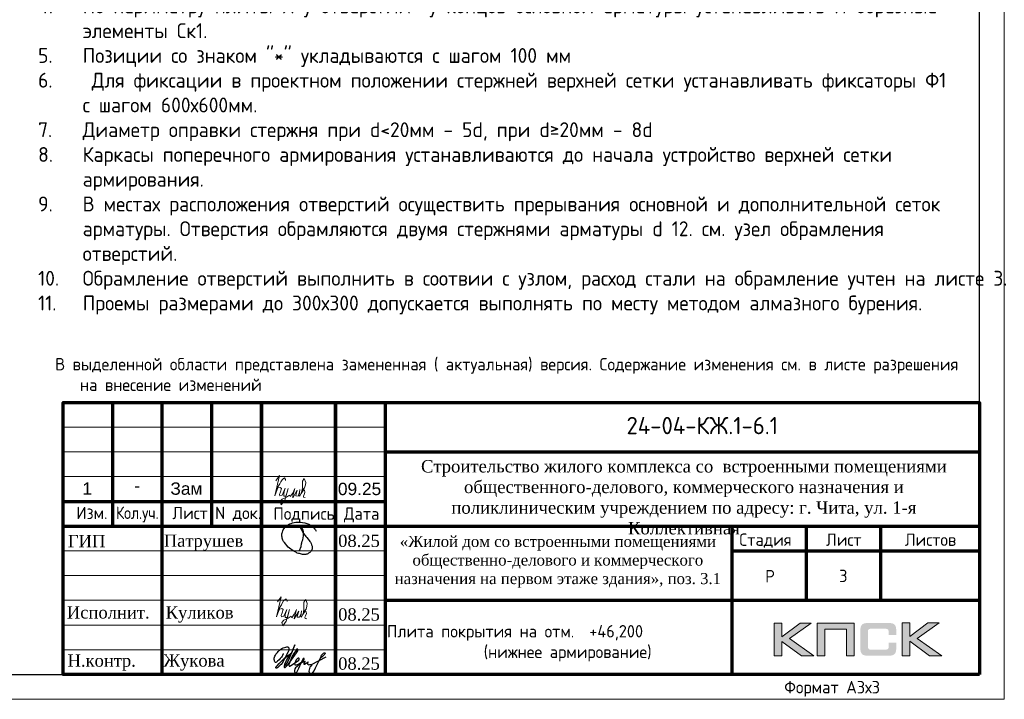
# Model space of a CAD drawing. Header units: millimetres. Extents: x -5898314 to 1055204, y -720802 to 1562611.
# Tile 273 of 362: x -35666 to -15787, y -62290 to -48558. Entities that reach past the tile are written whole.
import ezdxf
from ezdxf.enums import TextEntityAlignment as Align

# ---------------------------------------------------------------- set-up
doc = ezdxf.new("R2010")
doc.units = ezdxf.units.MM
for name, color, linetype in [('PDF7_Text', 7, 'Continuous'), ('PDF8_Text', 7, 'Continuous'), ('Рамка печать', 7, 'Continuous'), ('ТОЛСТЫЕ_ОСНОВНЫЕ', 6, 'Continuous')]:
    doc.layers.add(name, color=color, linetype=linetype)
for name, color, linetype, lineweight in [('Выноски', 20, 'Continuous', 20), ('Каркасы ригель', 3, 'Continuous', 0), ('РАЗМЕРЫ', 1, 'Continuous', 9), ('Рамка', 7, 'Continuous', 70), ('Текст', 7, 'Continuous', 25), ('ТОНКИЕ', 7, 'Continuous', 9)]:
    doc.layers.add(name, color=color, linetype=linetype, lineweight=lineweight)
doc.styles.add('PDF Times New Roman', font='times.ttf')
doc.styles.get("Standard").update_dxf_attribs({"font": 'arial.ttf'})
doc.styles.add('style1', font='GOST_Common.ttf', dxfattribs={"height": 500})
doc.styles.add('ГОСТ', font='GOST_Common.ttf')

# ---------------------------------------------------------------- blocks, each defined once
blk = doc.blocks.new('*U1581')
at = {"layer": 'ТОЛСТЫЕ_ОСНОВНЫЕ', "color": 6}
blk.add_lwpolyline([(20, 5), (886, 5), (886, 415), (20, 415)], close=True, dxfattribs=at)
at = {"layer": 'ТОНКИЕ'}
blk.add_lwpolyline([(0, 0), (891, 0), (891, 420), (0, 420)], close=True, dxfattribs=at)
at = {"layer": 'Текст', "style": 'style1'}
blk.add_text('Формат А3х3', height=2.5, dxfattribs=at).set_placement((846.57, 1.2))
blk = doc.blocks.new('11')
at = {"layer": 'Выноски'}
for p, q in [((47989, 66781), (48016, 66806)), ((48016, 66806), (48038, 66823)), ((48038, 66823), (48060, 66786)), ((47885, 66608), (47944, 66700)), ((47944, 66700), (47962, 66737)), ((47962, 66737), (47989, 66781)), ((48060, 66786), (48058, 66769))]:
    blk.add_line(p, q, dxfattribs=at)
blk.add_lwpolyline([(47863, 66761), (47937, 66865), (47843, 66458), (47885, 66564), (47905, 66616), (47954, 66628), (47979, 66606), (47957, 66539), (47937, 66487), (47947, 66458), (47991, 66470), (48051, 66611), (48041, 66569), (48023, 66505), (48023, 66448), (48065, 66448), (48090, 66529), (48110, 66608), (48043, 66369), (47972, 66275), (47954, 66344), (47991, 66389), (48078, 66431), (48142, 66470), (48154, 66441), (48204, 66512), (48246, 66606), (48209, 66455), (48204, 66418), (48295, 66574), (48265, 66463), (48265, 66455), (48312, 66453), (48342, 66529), (48347, 66584), (48337, 66465), (48349, 66453), (48401, 66569), (48443, 66616), (48461, 66678), (48466, 66727), (48436, 66811), (48399, 66754), (48399, 66618), (48389, 66549), (48374, 66507), (48416, 66564), (48441, 66576), (48451, 66524), (48433, 66482), (48419, 66453), (48424, 66428), (48458, 66421)], dxfattribs=at)
blk = doc.blocks.new('яяя')
at = {"lineweight": 30}
for points in [[(345424, 110432), (345425, 110410), (345424, 110397), (345417, 110379), (345406, 110350), (345390, 110319), (345357, 110275), (345310, 110221), (345265, 110176), (345198, 110110), (345161, 110077), (345133, 110066), (345116, 110066), (345102, 110075), (345090, 110091), (345082, 110115), (345074, 110146), (345066, 110182), (345064, 110206), (345067, 110234), (345077, 110278), (345095, 110320), (345114, 110361), (345134, 110395), (345159, 110428), (345195, 110469), (345228, 110506), (345284, 110560), (345331, 110595), (345379, 110625), (345435, 110648), (345486, 110670), (345532, 110686), (345573, 110696), (345605, 110698), (345621, 110695), (345635, 110687), (345648, 110671), (345656, 110649), (345659, 110625), (345659, 110583), (345656, 110553), (345647, 110523), (345635, 110489), (345387, 110033), (345349, 109985), (345311, 109948), (345247, 109889), (345209, 109858), (345192, 109844), (345180, 109837), (345157, 109833), (345150, 109835), (345140, 109842), (345135, 109856), (345138, 109881), (345148, 109892), (345183, 109930), (345267, 110024), (345343, 110105), (345455, 110213), (345617, 110343), (345775, 110456), (345811, 110526), (345838, 110607), (345890, 110740), (345902, 110771), (345698, 110295), (345672, 110226), (345626, 110132), (345572, 110032), (345518, 109953), (345481, 109918), (345497, 110001), (345567, 110147), (345655, 110301), (345760, 110442)], [(345481, 109918), (345476, 109896), (345475, 109874), (345485, 109861), (345506, 109866), (345539, 109891), (345632, 109983), (345968, 110450), (346022, 110527), (346029, 110560), (346027, 110579), (346026, 110590), (346010, 110605), (345993, 110609), (345975, 110601), (345962, 110584), (345954, 110562), (345857, 110421), (345783, 110292), (345741, 110183), (345701, 110079), (345665, 109985), (345660, 109952), (345666, 109929), (345669, 109915), (345682, 109910), (345702, 109914), (345735, 109941), (345846, 110007), (346065, 110160), (346075, 110193), (346070, 110217), (346066, 110236), (346052, 110241), (346030, 110241), (346007, 110228), (345978, 110203), (345960, 110164), (345892, 110010), (345895, 109986), (345904, 109966), (345925, 109964), (345969, 109968), (346045, 110000), (346218, 110114), (346261, 110154), (346280, 110184), (346282, 110210), (346278, 110225), (346263, 110229), (346241, 110222), (346220, 110198), (346162, 110049), (345989, 109904), (345932, 109849), (345906, 109805), (345891, 109739), (345890, 109690), (345899, 109652), (345924, 109647), (345956, 109655), (345980, 109674), (346058, 109838), (346158, 110046), (346261, 110098), (346314, 110120), (346292, 110079), (346269, 110036), (346261, 110008), (346267, 109998), (346293, 109998), (346363, 110039), (346445, 110095), (346421, 110068), (346414, 110040), (346407, 110011), (346416, 109990), (346466, 109972), (346509, 109977), (346574, 109984), (347172, 110293)], [(346586, 109971), (346543, 109917), (346509, 109873), (346489, 109825), (346475, 109767), (346472, 109710), (346478, 109675), (346485, 109641), (346501, 109621), (346517, 109602), (346542, 109589), (346568, 109592), (346605, 109620), (346680, 109731), (346736, 109842), (346865, 110115), (346962, 110290), (346969, 110318), (346979, 110360), (347013, 110403), (347056, 110434), (347091, 110450), (347109, 110450), (347121, 110434), (347115, 110405), (347072, 110355), (347012, 110307), (346924, 110222)]]:
    blk.add_lwpolyline(points, dxfattribs=at)
blk = doc.blocks.new('Патрушев')
at = {"color": 5, "lineweight": 25}
blk.add_lwpolyline([(58.5, -35.09), (59.7, -31.98), (60.22, -29.81), (60.47, -28.76), (60.76, -27.56), (61.06, -26.32), (61.37, -24.67), (61.64, -22.98), (61.77, -21.63), (61.83, -20.46), (61.74, -19.5), (61.5, -18.56), (61.27, -17.93), (60.96, -17.34), (60.63, -16.86), (60.45, -16.66), (60.39, -16.62), (60.25, -16.53), (60.03, -16.42), (59.74, -16.36), (59.56, -16.39), (59.41, -16.5), (59.32, -16.73), (59.32, -16.96), (59.41, -17.15), (61.8, -21.04), (63.12, -22.91), (63.7, -23.61), (64.53, -24.59), (65.48, -25.87), (66.43, -27.07), (66.87, -27.73), (67.42, -28.44), (67.68, -28.93), (68, -29.52), (68.38, -30.41), (68.65, -31), (68.82, -31.71), (68.89, -32.2), (68.93, -32.68), (68.9, -33.35), (68.81, -33.79), (68.57, -34.59), (68.27, -35.18), (67.92, -35.7), (67.56, -36.23), (66.92, -36.75), (66.44, -37.14), (65.93, -37.49), (65.34, -37.85), (64.79, -38.12), (64.12, -38.33), (63.56, -38.4), (62.54, -38.51), (61.58, -38.47), (60.89, -38.38), (60.1, -38.27), (59.25, -38.05), (58.41, -37.75), (57.66, -37.55), (56.61, -37.27), (55.88, -36.92), (54.92, -36.35), (53.85, -35.72), (53.05, -35.25), (52.17, -34.73), (51.27, -34.08), (50.13, -33.27), (49.09, -32.31), (47.96, -31.09), (47.07, -29.92), (46.05, -28.68), (45.23, -27.65), (44.74, -26.54), (44.28, -25.09), (44.05, -24.29), (43.98, -23.29), (43.94, -22.47), (43.99, -21.49), (44.18, -20.57), (44.46, -19.97), (44.74, -19.1), (45.02, -18.24), (45.49, -17.42), (45.85, -16.92), (46.39, -16.14), (46.99, -15.53), (47.83, -14.81), (48.65, -14.29), (49.43, -13.79), (50.53, -13.27), (51.57, -12.89), (52.65, -12.48), (54.17, -12.1), (55.44, -11.87), (56.95, -11.79), (58.35, -11.79), (59.63, -11.91), (61, -12.05), (62.71, -12.35), (64.46, -12.88), (66.16, -13.58), (67.55, -14.27), (68.88, -15.13), (70.02, -16.25), (71.14, -17.49), (71.67, -18.26), (72.28, -19.27)], dxfattribs=at)
blk = doc.blocks.new('A$Cd09756da')
at = {"layer": 'Рамка печать', "lineweight": 20}
h = blk.add_hatch(color=0, dxfattribs=at)
h.paths.add_polyline_path([(-3400, 1040), (-3624, 1040), (-3991, 764), (-3991, 1040), (-4146, 1040), (-4146, 378), (-3991, 378), (-3991, 669), (-3594, 378), (-3346, 378), (-3840, 728)])
h.paths.add_polyline_path([(-3122, 915), (-2683, 915), (-2683, 378), (-2529, 378), (-2529, 1040), (-2693, 1040), (-3276, 1040), (-3276, 883), (-3276, 378), (-3122, 378)])
h.paths.add_polyline_path([(-1408, 1043), (-1563, 1043), (-1563, 380), (-1408, 380), (-1408, 672), (-1011, 380), (-763, 380), (-1257, 731), (-817, 1043), (-1041, 1043), (-1408, 767)])
blk.add_hatch(color=204, dxfattribs=at).paths.add_polyline_path([(-1693, 970), (-1695, 977), (-1697, 983), (-1701, 989), (-1704, 996), (-1708, 1000), (-1712, 1005), (-1716, 1010), (-1720, 1014), (-1725, 1017), (-1731, 1021), (-1737, 1025), (-1744, 1028), (-1750, 1030), (-1758, 1033), (-1765, 1035), (-1783, 1038), (-1802, 1041), (-1823, 1043), (-1846, 1043), (-2242, 1043), (-2265, 1043), (-2285, 1041), (-2305, 1038), (-2322, 1035), (-2330, 1032), (-2338, 1030), (-2344, 1028), (-2351, 1024), (-2357, 1021), (-2363, 1017), (-2368, 1014), (-2372, 1010), (-2376, 1005), (-2380, 1000), (-2384, 996), (-2387, 989), (-2390, 983), (-2393, 976), (-2396, 970), (-2398, 962), (-2401, 946), (-2404, 928), (-2406, 908), (-2406, 887), (-2406, 538), (-2406, 516), (-2404, 496), (-2401, 478), (-2398, 461), (-2396, 454), (-2393, 447), (-2390, 440), (-2387, 434), (-2384, 429), (-2380, 423), (-2376, 419), (-2372, 414), (-2368, 410), (-2362, 406), (-2357, 403), (-2351, 399), (-2344, 396), (-2337, 394), (-2330, 391), (-2322, 389), (-2305, 385), (-2285, 383), (-2264, 381), (-2242, 380), (-1846, 380), (-1823, 381), (-1802, 382), (-1783, 385), (-1766, 389), (-1758, 391), (-1750, 393), (-1744, 396), (-1737, 399), (-1731, 402), (-1725, 406), (-1720, 410), (-1716, 414), (-1712, 418), (-1708, 423), (-1704, 428), (-1701, 434), (-1697, 440), (-1695, 446), (-1693, 454), (-1690, 461), (-1686, 478), (-1684, 496), (-1682, 516), (-1682, 538), (-1682, 647), (-1836, 647), (-1836, 558), (-1836, 552), (-1837, 546), (-1838, 540), (-1840, 535), (-1842, 530), (-1844, 526), (-1846, 522), (-1850, 519), (-1853, 515), (-1857, 513), (-1862, 511), (-1867, 508), (-1872, 507), (-1878, 506), (-1884, 506), (-1890, 505), (-2209, 505), (-2214, 506), (-2219, 506), (-2223, 508), (-2227, 511), (-2231, 513), (-2235, 516), (-2238, 519), (-2241, 523), (-2244, 528), (-2246, 532), (-2248, 536), (-2249, 541), (-2251, 551), (-2252, 560), (-2252, 878), (-2252, 884), (-2251, 889), (-2250, 894), (-2248, 899), (-2247, 903), (-2245, 906), (-2242, 910), (-2240, 913), (-2236, 916), (-2233, 919), (-2229, 921), (-2225, 922), (-2220, 923), (-2215, 924), (-2210, 925), (-2204, 925), (-1890, 925), (-1884, 925), (-1878, 924), (-1872, 923), (-1868, 921), (-1863, 919), (-1858, 917), (-1854, 914), (-1851, 911), (-1847, 907), (-1844, 903), (-1842, 899), (-1840, 894), (-1838, 889), (-1837, 884), (-1836, 878), (-1836, 872), (-1836, 799), (-1682, 799), (-1682, 887), (-1682, 908), (-1684, 928), (-1686, 946), (-1690, 962)])
at = {"layer": 'Рамка', "color": 7}
for p, q in [((-17500, 3000), (-17500, 5500)), ((-15500, 3000), (-15500, 5500)), ((-12000, 4500), (0, 4500)), ((-18500, 3500), (-12000, 3500)), ((-18500, 3000), (0, 3000)), ((-3500, 3000), (-3500, 1500)), ((-2000, 3000), (-2000, 1500)), ((-5000, 2500), (0, 2500)), ((-5000, 2500), (0, 2500)), ((-12000, 1500), (0, 1500))]:
    blk.add_line(p, q, dxfattribs=at)
at = {"layer": 'Рамка'}
for p, q in [((-16500, 0), (-16500, 5500)), ((-14500, 0), (-14500, 5500)), ((-14500, 5500), (-14500, 0)), ((-13000, 5500), (-13000, 0)), ((-13000, 0), (-13000, 5500)), ((-12000, 5500), (-12000, 0)), ((-5000, 3000), (-5000, 0))]:
    blk.add_line(p, q, dxfattribs=at)
at = {"layer": 'Рамка', "color": 7, "lineweight": 15}
for p, q in [((-18500, 5000), (-12000, 5000)), ((-18500, 4500), (-12000, 4500)), ((-18500, 4000), (-12000, 4000)), ((-18500, 2500), (-12000, 2500)), ((-18500, 2000), (-12000, 2000)), ((-18500, 1500), (-12000, 1500)), ((-18500, 1000), (-12000, 1000)), ((-18500, 500), (-12000, 500))]:
    blk.add_line(p, q, dxfattribs=at)
at = {"layer": 'Рамка'}
blk.add_lwpolyline([(0, 0), (-18500, 0), (-18500, 5500), (0, 5500)], close=True, dxfattribs=at)
at = {"layer": 'Рамка печать', "color": 0, "lineweight": 20}
for points in [[(-4146, 378), (-4146, 1040), (-3991, 1040), (-3991, 764), (-3624, 1040), (-3400, 1040), (-3840, 728), (-3346, 378), (-3594, 378), (-3991, 669), (-3991, 378), (-4146, 378)], [(-3122, 378), (-3122, 915), (-2683, 915), (-2683, 378), (-2529, 378), (-2529, 1040), (-2693, 1040), (-3276, 1040), (-3276, 883), (-3276, 378), (-3122, 378)], [(-1563, 380), (-1563, 1043), (-1408, 1043), (-1408, 767), (-1041, 1043), (-817, 1043), (-1257, 731), (-763, 380), (-1011, 380), (-1408, 672), (-1408, 380), (-1563, 380)]]:
    blk.add_lwpolyline(points, close=True, dxfattribs=at)
at = {"color": 5, "xscale": 24.5, "yscale": 24.5, "zscale": 24.5}
blk.add_blockref('Патрушев', (-15162, 3369), dxfattribs=at)
at = {"color": 2, "lineweight": 60, "xscale": 0.5, "yscale": 0.5, "zscale": 0.5}
blk.add_blockref('яяя', (-186775, -54787), dxfattribs=at)
at = {"layer": 'Выноски', "color": 0}
blk.add_blockref('11', (-62040, -65293), dxfattribs=at)
at = {"layer": 'PDF7_Text', "char_height": 248, "attachment_point": 7, "style": 'PDF Times New Roman'}
for s, insert in [('Патрушев', (-16471, 2500)), ('08.25', (-12950, 2573)), ('08.25', (-12950, 1085)), ('Жукова', (-16477, 79)), ('08.25', (-12950, 93))]:
    blk.add_mtext(s, dxfattribs=dict(at, insert=insert))
at = {"layer": 'PDF7_Text', "insert": (-16432, 1050), "char_height": 247.95, "attachment_point": 7, "style": 'PDF Times New Roman'}
blk.add_mtext_dynamic_manual_height_columns('{\\C256;Куликов}', width=2000, gutter_width=1250, heights=[0], dxfattribs=at)
at = {"layer": 'PDF8_Text', "char_height": 248, "attachment_point": 7, "style": 'PDF Times New Roman'}
for s, insert in [('ГИП', (-18407, 2573)), ('Исполнит.', (-18427, 1127)), ('Н.контр.', (-18413, 79))]:
    blk.add_mtext(s, dxfattribs=dict(at, insert=insert))
at = {"layer": 'Текст', "color": 7, "style": 'ГОСТ'}
blk.add_text('24-04-КЖ.1-6.1', height=350, dxfattribs=at).set_placement((-5599, 5031), align=Align.MIDDLE_CENTER)
for s, p in [('Изм.', (-18237, 3141)), ('Лист', (-16298, 3139)), ('N док.', (-15435, 3141)), ('Подпись', (-14257, 3127)), ('Дата', (-12835, 3127)), ('Стадия', (-4850, 2600)), ('Лист', (-3100, 2600)), ('Листов', (-1508, 2600)), ('Р', (-4328, 1863))]:
    blk.add_text(s, height=250, dxfattribs=at).set_placement(p)
at = {"layer": 'Текст', "color": 7, "style": 'ГОСТ', "width": 0.9}
blk.add_text('Кол.уч.', height=250, dxfattribs=at).set_placement((-17435, 3143))
at = {"layer": 'Текст', "color": 7, "attachment_point": 1, "style": 'ГОСТ'}
for s, width, heights, insert, char_height in [('\\pxqc;{\\fTimes New Roman|b0|i0|c204|p18;\\C256;Строительство жилого комплекса со  встроенными помещениями общественного-делового, коммерческого назначения и поликлиническим учреждением по адресу: г. Чита, ул. 1-я Коллективная}', 11543.07, [0], (-11741, 4333), 250), ('\\pxqc;{\\fTimes New Roman|b0|i0|c204|p18;\\C256;«Жилой дом со встроенными помещениями общественно-делового и коммерческого назначения на первом этаже здания», поз. 3.1\\P}', 7000, [1500], (-12014, 2803), 225)]:
    blk.add_mtext_dynamic_manual_height_columns(s, width=width, gutter_width=12.5, heights=heights, dxfattribs=dict(at, insert=insert, char_height=char_height))
blk = doc.blocks.new('*T986')
at = {"layer": 'Каркасы ригель', "color": 0, "linetype": 'ByBlock', "lineweight": -2, "transparency": 16777216}
for p, q in [((0, 0), (1500, 0)), ((0, -1000), (1500, -1000))]:
    blk.add_line(p, q, dxfattribs=at)
at = {"layer": 'Каркасы ригель', "color": 0, "linetype": 'ByBlock', "lineweight": 50, "transparency": 16777216}
for p, q in [((0, 0), (0, -1000)), ((1500, 0), (1500, -1000))]:
    blk.add_line(p, q, dxfattribs=at)
at = {"layer": 'Каркасы ригель', "color": 0, "linetype": 'Continuous', "lineweight": 0, "transparency": 16777216, "insert": (750, -500), "char_height": 250, "width": 1000, "attachment_point": 5, "style": 'ГОСТ'}
blk.add_mtext('3', dxfattribs=at)

msp = doc.modelspace()

# ---------------------------------------------------------------- block references
at = {"xscale": 100, "yscale": 100, "zscale": 100}
msp.add_blockref('*U1581', (-104886.91, -62289.53), dxfattribs=at)
at = {"lineweight": 50, "ltscale": 100}
msp.add_blockref('A$Cd09756da', (-16286.91, -61789.53), dxfattribs=at)
msp.add_blockref('*T986', (-19786.91, -59296.07))
at = {"layer": 'Выноски', "color": 0}
msp.add_blockref('11', (-78358.01, -124635.81), dxfattribs=at)

# ---------------------------------------------------------------- texts
at = {"insert": (-35294.62, -43630.39), "char_height": 300, "width": 18500, "attachment_point": 1, "style": 'ГОСТ'}
msp.add_mtext('\\pxi-3,l3,ql,t3;{\\C7;1.^IАрмирование монолитной плиты  состоит из основного армирования ∅10 А500С с шагом  200х200мм  в нижней зоне, основного армирования ∅10 А500С с шагом  200х200мм  в  верхней зоне и дополнительного армирования, указанного на схемах армирования.\\P2.^IАрмирование плиты предусмотрено отдельными  стержнями заводской длины по осям Х и Y. При недостатке заводской длины стержней для армирования плиты, стыки стержней осуществлять внахлестку без  сварки. Стыки арматуры внахлестку должны располагаться вразбежку (через шаг). См. деталь стыковки арматуры.\\P3.^IВерхнюю и нижнюю арматуру вязать вязальной проволокой через пересечение.  Стержни основной и дополнительной арматуры укладывать в соответствии с сечениями .\\P4.^IПо периметру плиты и у отверстий  у концов основной арматуры устанавливать П-образные элементы Ск1.\\P5.^IПозиции со знаком "*" укладываются с шагом 100 мм\\P6.^I Для фиксации в проектном положении стержней верхней сетки устанавливать фиксаторы Ф1 с шагом 600х600мм.\\P7.^IДиаметр оправки стержня при d<20мм - 5d, при d≥20мм - 8d\\P8.^IКаркасы поперечного армирования устанавливаются до начала устройство верхней сетки армирования.\\P9.^IВ местах расположения отверстий осуществить прерывания основной и дополнительной сеток арматуры. Отверстия обрамляются двумя стержнями арматуры d 12. см. узел обрамления отверстий.\\P10.^IОбрамление отверстий выполнить в соотвии с узлом, расход стали на обрамление учтен на листе 3.\\P11.^IПроемы размерами до 300х300 допускается выполнять по месту методом алмазного бурения.}', dxfattribs=at)
at = {"layer": 'Выноски', "color": 240, "true_color": 0xed1f24, "insert": (-34949.45, -55393.88), "char_height": 250, "width": 18219.6597, "attachment_point": 1, "style": 'ГОСТ'}
msp.add_mtext('\\pxi-2,l2,sm1;В выделенной области представлена замененная ( актуальная) версия. Содержание изменения см. в листе разрешения на внесение изменений', dxfattribs=at)
at = {"layer": 'РАЗМЕРЫ', "color": 7, "char_height": 250, "attachment_point": 1}
for s, insert, width in [('1', (-34399.8, -57907.21), 725.0085), ('-', (-33352.28, -57848.82), 2858.3263), ('Зам', (-32623.35, -57907.21), 725.0085), ('09.25', (-29241.32, -57914.15), 725.0085)]:
    msp.add_mtext(s, dxfattribs=dict(at, insert=insert, width=width))
at = {"layer": 'Текст', "color": 7, "insert": (-28330.93, -60372.49), "char_height": 250, "attachment_point": 1, "style": 'ГОСТ'}
msp.add_mtext_dynamic_manual_height_columns('\\pxsm1,qc;\\PПлита покрытия на отм.  +46,200                (нижнее армирование)', width=7000, gutter_width=12.5, heights=[1500], dxfattribs=at)

doc.saveas('drawing.dxf')
